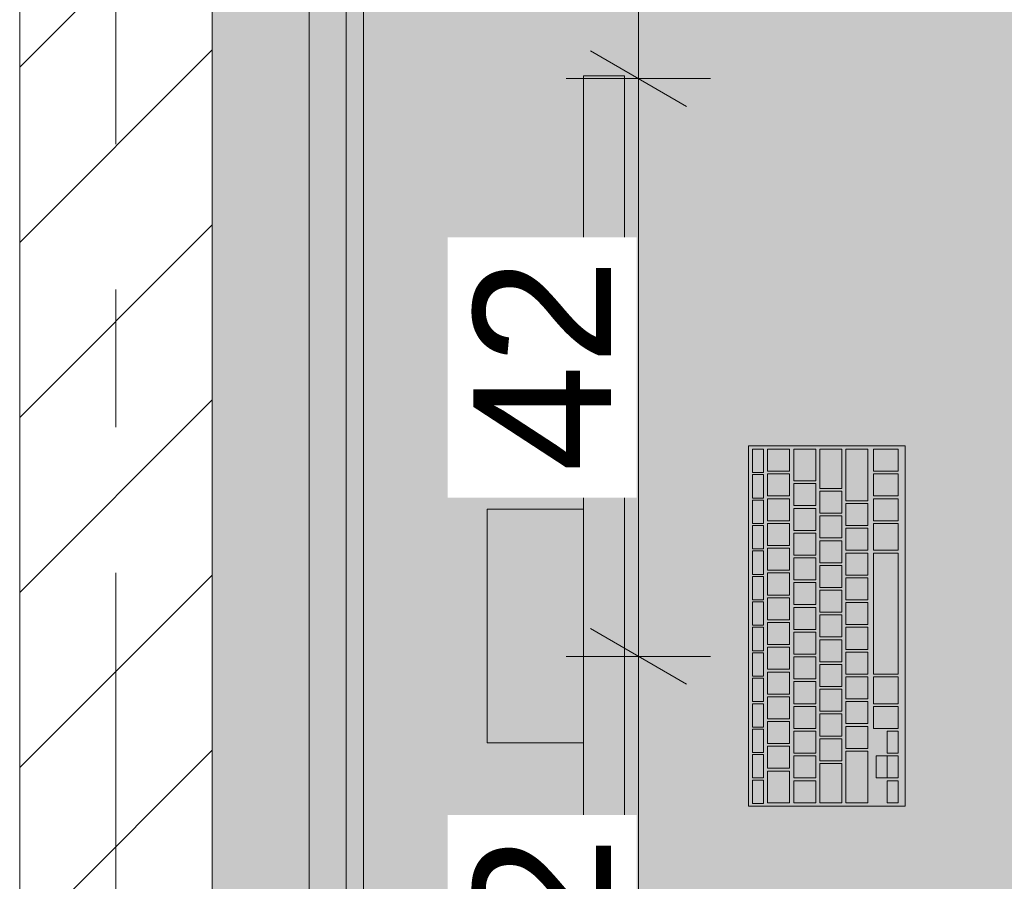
# Model space of a CAD drawing. Header units: metres. Extents: x -3.6 to 85.2, y -11 to 16.8.
# Tile 451 of 508: x 54.46 to 55.176, y 1.556 to 2.183. Entities that reach past the tile are written whole.
import ezdxf

# ---------------------------------------------------------------- set-up
doc = ezdxf.new("R2010")
doc.units = ezdxf.units.M
doc.header["$MEASUREMENT"] = 0
for name, pattern in [('Achse', [0.2, 0.1, -0.05, 0, -0.05]), ('Strichlinie doppelt', [0.546806, 0.264583, -0.105833, 0.070556, -0.105833]), ('Wipeout_Contour', [1, 0, -1])]:
    doc.linetypes.add(name, pattern=pattern)
for name, color, linetype in [('154 - Bemaßung_ Beschriftung.Ausbau - Deckenspiegel', 7, 'Continuous'), ('451 - Universal.Achsen Raster', 7, 'Continuous'), ('605 - Struktur.Wand Innen', 7, 'Continuous'), ('701 - Einrichtung.Möbel', 7, 'Continuous'), ('Neubau_651 - Abdeckung.Decke abgehängt_ bekleidet', 7, 'Continuous'), ('Neubau_653 - Abdeckung.TB Verkofferung', 7, 'Continuous')]:
    doc.layers.add(name, color=color, linetype=linetype)
doc.styles.add('ERSTELLTER_STIL_2', font='txt')
doc.dimstyles.new('ERSTELLTER_STIL__4', dxfattribs={"dimtxt": 0.1, "dimasz": 0.0532, "dimexe": 0.18, "dimexo": 0.0625, "dimgap": 0, "dimtad": 1, "dimzin": 0, "dimdsep": 46, "dimtxsty": 'ERSTELLTER_STIL_2', "dimblk": 'ARROWHEAD_2', "dimblk1": 'ARROWHEAD_2', "dimblk2": 'ARROWHEAD_2', "dimcen": 0.09, "dimse1": 1, "dimse2": 1, "dimclrd": 7, "dimclre": 7, "dimclrt": 7, "dimazin": 0, "dimtfac": 1, "dimtdec": 4, "dimtmove": 0, "dimatfit": 3, "dimfxl": 1, "dimtolj": 1, "dimtzin": 0, "dimarcsym": 0})

# ---------------------------------------------------------------- blocks, each defined once
blk = doc.blocks.new('*D387')
at = {"layer": '154 - Bemaßung_ Beschriftung.Ausbau - Deckenspiegel', "color": 7, "linetype": 'Continuous', "lineweight": 5}
for p, q in [((54.87499, 1.74021), (54.94499, 1.69979)), ((54.96249, 1.72), (54.85749, 1.72)), ((54.90999, 1.3), (54.90999, 1.72)), ((54.87499, 1.32021), (54.94499, 1.27979)), ((54.96249, 1.3), (54.85749, 1.3))]:
    blk.add_line(p, q, dxfattribs=at)
at = {"color": 254, "linetype": 'Wipeout_Contour', "lineweight": 0, "ltscale": 219.452372}
blk.add_wipeout([(54.90874, 1.41536), (54.90874, 1.60464), (54.77124, 1.60464), (54.77124, 1.41536)], dxfattribs=at).dxf.layer = '154 - Bemaßung_ Beschriftung.Ausbau - Deckenspiegel'
at = {"layer": '154 - Bemaßung_ Beschriftung.Ausbau - Deckenspiegel', "color": 7, "lineweight": 5, "insert": (54.88999, 1.43411), "char_height": 0.1, "attachment_point": 7, "rotation": 90, "style": 'ERSTELLTER_STIL_2'}
blk.add_mtext('\\A1;{\\pql;\\fArial|b0|i0|c0|p38;42}', dxfattribs=at)
blk = doc.blocks.new('ARROWHEAD_2')
at = {"color": 0, "linetype": 'Continuous', "lineweight": 0}
for p, q in [((-0.378, -0.655), (0.378, 0.655)), ((0, 0), (-1, 0))]:
    blk.add_line(p, q, dxfattribs=at)
blk = doc.blocks.new('*D388')
at = {"layer": '154 - Bemaßung_ Beschriftung.Ausbau - Deckenspiegel', "color": 7, "linetype": 'Continuous', "lineweight": 5}
for p, q in [((54.87499, 2.16021), (54.94499, 2.11979)), ((54.96249, 2.14), (54.85749, 2.14)), ((54.90999, 1.72), (54.90999, 2.14)), ((54.87499, 1.74021), (54.94499, 1.69979)), ((54.96249, 1.72), (54.85749, 1.72))]:
    blk.add_line(p, q, dxfattribs=at)
at = {"color": 254, "linetype": 'Wipeout_Contour', "lineweight": 0, "ltscale": 219.504989}
blk.add_wipeout([(54.90874, 1.83536), (54.90874, 2.02464), (54.77124, 2.02464), (54.77124, 1.83536)], dxfattribs=at).dxf.layer = '154 - Bemaßung_ Beschriftung.Ausbau - Deckenspiegel'
at = {"layer": '154 - Bemaßung_ Beschriftung.Ausbau - Deckenspiegel', "color": 7, "lineweight": 5, "insert": (54.88999, 1.85411), "char_height": 0.1, "attachment_point": 7, "rotation": 90, "style": 'ERSTELLTER_STIL_2'}
blk.add_mtext('\\A1;{\\pql;\\fArial|b0|i0|c0|p38;42}', dxfattribs=at)
blk = doc.blocks.new('*D389')
at = {"layer": '154 - Bemaßung_ Beschriftung.Ausbau - Deckenspiegel', "color": 7, "linetype": 'Continuous', "lineweight": 5}
for p, q in [((54.87499, 2.58021), (54.94499, 2.53979)), ((54.96249, 2.56), (54.85749, 2.56)), ((54.90999, 2.14), (54.90999, 2.56)), ((54.87499, 2.16021), (54.94499, 2.11979)), ((54.96249, 2.14), (54.85749, 2.14))]:
    blk.add_line(p, q, dxfattribs=at)
at = {"color": 254, "linetype": 'Wipeout_Contour', "lineweight": 0, "ltscale": 219.570449}
blk.add_wipeout([(54.90874, 2.25536), (54.90874, 2.44464), (54.77124, 2.44464), (54.77124, 2.25536)], dxfattribs=at).dxf.layer = '154 - Bemaßung_ Beschriftung.Ausbau - Deckenspiegel'
at = {"layer": '154 - Bemaßung_ Beschriftung.Ausbau - Deckenspiegel', "color": 7, "lineweight": 5, "insert": (54.88999, 2.27411), "char_height": 0.1, "attachment_point": 7, "rotation": 90, "style": 'ERSTELLTER_STIL_2'}
blk.add_mtext('\\A1;{\\pql;\\fArial|b0|i0|c0|p38;42}', dxfattribs=at)

msp = doc.modelspace()

# ---------------------------------------------------------------- hatches: boundary and pattern name
at = {"layer": '701 - Einrichtung.Möbel', "linetype": 'Continuous', "lineweight": 0, "true_color": 0x3a3a3a}
for points in [[(54.59999, 3.00998), (54.59999, 1.00998), (55.39999, 1.00998), (55.39999, 2.20998), (56.79999, 2.20998), (56.79999, 3.00998)], [(54.8999, 2.14212), (54.8699, 2.14212), (54.8699, 1.34212), (54.8999, 1.34212)], [(55.1039, 1.87312), (54.9899, 1.87312), (54.9899, 1.61112), (55.1039, 1.61112)], [(55.0009, 1.86212), (55.0009, 1.87042), (55.0007, 1.87062), (54.9931, 1.87062), (54.9929, 1.87042), (54.9929, 1.85382), (54.9931, 1.85362), (55.0007, 1.85362), (55.0009, 1.85382)], [(55.0199, 1.86262), (55.0199, 1.87042), (55.0197, 1.87062), (55.0041, 1.87062), (55.0039, 1.87042), (55.0039, 1.85482), (55.0041, 1.85462), (55.0197, 1.85462), (55.0199, 1.85482)], [(55.0389, 1.85912), (55.0389, 1.87042), (55.0387, 1.87062), (55.0231, 1.87062), (55.0229, 1.87042), (55.0229, 1.84782), (55.0231, 1.84762), (55.0387, 1.84762), (55.0389, 1.84782)], [(55.0579, 1.85637), (55.0579, 1.87042), (55.0577, 1.87062), (55.0421, 1.87062), (55.0419, 1.87042), (55.0419, 1.84232), (55.0421, 1.84212), (55.0577, 1.84212), (55.0579, 1.84232)], [(55.0769, 1.85187), (55.0769, 1.87042), (55.0767, 1.87062), (55.0611, 1.87062), (55.0609, 1.87042), (55.0609, 1.83332), (55.0611, 1.83312), (55.0767, 1.83312), (55.0769, 1.83332)], [(55.0989, 1.86262), (55.0989, 1.87042), (55.0987, 1.87062), (55.0811, 1.87062), (55.0809, 1.87042), (55.0809, 1.85482), (55.0811, 1.85462), (55.0987, 1.85462), (55.0989, 1.85482)], [(55.0009, 1.84362), (55.0009, 1.85192), (55.0007, 1.85212), (54.9931, 1.85212), (54.9929, 1.85192), (54.9929, 1.83532), (54.9931, 1.83512), (55.0007, 1.83512), (55.0009, 1.83532)], [(55.0199, 1.84462), (55.0199, 1.85242), (55.0197, 1.85262), (55.0041, 1.85262), (55.0039, 1.85242), (55.0039, 1.83682), (55.0041, 1.83662), (55.0197, 1.83662), (55.0199, 1.83682)], [(55.0989, 1.84462), (55.0989, 1.85242), (55.0987, 1.85262), (55.0811, 1.85262), (55.0809, 1.85242), (55.0809, 1.83682), (55.0811, 1.83662), (55.0987, 1.83662), (55.0989, 1.83682)], [(55.0389, 1.83762), (55.0389, 1.84542), (55.0387, 1.84562), (55.0231, 1.84562), (55.0229, 1.84542), (55.0229, 1.82982), (55.0231, 1.82962), (55.0387, 1.82962), (55.0389, 1.82982)], [(55.0009, 1.82512), (55.0009, 1.83342), (55.0007, 1.83362), (54.9931, 1.83362), (54.9929, 1.83342), (54.9929, 1.81682), (54.9931, 1.81662), (55.0007, 1.81662), (55.0009, 1.81682)], [(55.0199, 1.82662), (55.0199, 1.83442), (55.0197, 1.83462), (55.0041, 1.83462), (55.0039, 1.83442), (55.0039, 1.81882), (55.0041, 1.81862), (55.0197, 1.81862), (55.0199, 1.81882)], [(55.0579, 1.83212), (55.0579, 1.83992), (55.0577, 1.84012), (55.0421, 1.84012), (55.0419, 1.83992), (55.0419, 1.82432), (55.0421, 1.82412), (55.0577, 1.82412), (55.0579, 1.82432)], [(55.0989, 1.82662), (55.0989, 1.83442), (55.0987, 1.83462), (55.0811, 1.83462), (55.0809, 1.83442), (55.0809, 1.81882), (55.0811, 1.81862), (55.0987, 1.81862), (55.0989, 1.81882)], [(54.8699, 1.65712), (54.8699, 1.82712), (54.7999, 1.82712), (54.7999, 1.65712)], [(55.0389, 1.81962), (55.0389, 1.82742), (55.0387, 1.82762), (55.0231, 1.82762), (55.0229, 1.82742), (55.0229, 1.81182), (55.0231, 1.81162), (55.0387, 1.81162), (55.0389, 1.81182)], [(55.0769, 1.82312), (55.0769, 1.83092), (55.0767, 1.83112), (55.0611, 1.83112), (55.0609, 1.83092), (55.0609, 1.81532), (55.0611, 1.81512), (55.0767, 1.81512), (55.0769, 1.81532)], [(55.0579, 1.81412), (55.0579, 1.82192), (55.0577, 1.82212), (55.0421, 1.82212), (55.0419, 1.82192), (55.0419, 1.80632), (55.0421, 1.80612), (55.0577, 1.80612), (55.0579, 1.80632)], [(55.0009, 1.80662), (55.0009, 1.81492), (55.0007, 1.81512), (54.9931, 1.81512), (54.9929, 1.81492), (54.9929, 1.79832), (54.9931, 1.79812), (55.0007, 1.79812), (55.0009, 1.79832)], [(55.0199, 1.80862), (55.0199, 1.81642), (55.0197, 1.81662), (55.0041, 1.81662), (55.0039, 1.81642), (55.0039, 1.80082), (55.0041, 1.80062), (55.0197, 1.80062), (55.0199, 1.80082)], [(55.0769, 1.80512), (55.0769, 1.81292), (55.0767, 1.81312), (55.0611, 1.81312), (55.0609, 1.81292), (55.0609, 1.79732), (55.0611, 1.79712), (55.0767, 1.79712), (55.0769, 1.79732)], [(55.0989, 1.80687), (55.0989, 1.81642), (55.0987, 1.81662), (55.0811, 1.81662), (55.0809, 1.81642), (55.0809, 1.79732), (55.0811, 1.79712), (55.0987, 1.79712), (55.0989, 1.79732)], [(55.0389, 1.80162), (55.0389, 1.80942), (55.0387, 1.80962), (55.0231, 1.80962), (55.0229, 1.80942), (55.0229, 1.79382), (55.0231, 1.79362), (55.0387, 1.79362), (55.0389, 1.79382)], [(55.0199, 1.79062), (55.0199, 1.79842), (55.0197, 1.79862), (55.0041, 1.79862), (55.0039, 1.79842), (55.0039, 1.78282), (55.0041, 1.78262), (55.0197, 1.78262), (55.0199, 1.78282)], [(55.0579, 1.79612), (55.0579, 1.80392), (55.0577, 1.80412), (55.0421, 1.80412), (55.0419, 1.80392), (55.0419, 1.78832), (55.0421, 1.78812), (55.0577, 1.78812), (55.0579, 1.78832)], [(55.0009, 1.78812), (55.0009, 1.79642), (55.0007, 1.79662), (54.9931, 1.79662), (54.9929, 1.79642), (54.9929, 1.77982), (54.9931, 1.77962), (55.0007, 1.77962), (55.0009, 1.77982)], [(55.0389, 1.78362), (55.0389, 1.79142), (55.0387, 1.79162), (55.0231, 1.79162), (55.0229, 1.79142), (55.0229, 1.77582), (55.0231, 1.77562), (55.0387, 1.77562), (55.0389, 1.77582)], [(55.0769, 1.78712), (55.0769, 1.79492), (55.0767, 1.79512), (55.0611, 1.79512), (55.0609, 1.79492), (55.0609, 1.77932), (55.0611, 1.77912), (55.0767, 1.77912), (55.0769, 1.77932)], [(55.0989, 1.75112), (55.0989, 1.79492), (55.0987, 1.79512), (55.0811, 1.79512), (55.0809, 1.79492), (55.0809, 1.70732), (55.0811, 1.70712), (55.0987, 1.70712), (55.0989, 1.70732)], [(55.0579, 1.77812), (55.0579, 1.78592), (55.0577, 1.78612), (55.0421, 1.78612), (55.0419, 1.78592), (55.0419, 1.77032), (55.0421, 1.77012), (55.0577, 1.77012), (55.0579, 1.77032)], [(55.0009, 1.76962), (55.0009, 1.77792), (55.0007, 1.77812), (54.9931, 1.77812), (54.9929, 1.77792), (54.9929, 1.76132), (54.9931, 1.76112), (55.0007, 1.76112), (55.0009, 1.76132)], [(55.0199, 1.77262), (55.0199, 1.78042), (55.0197, 1.78062), (55.0041, 1.78062), (55.0039, 1.78042), (55.0039, 1.76482), (55.0041, 1.76462), (55.0197, 1.76462), (55.0199, 1.76482)], [(55.0769, 1.76912), (55.0769, 1.77692), (55.0767, 1.77712), (55.0611, 1.77712), (55.0609, 1.77692), (55.0609, 1.76132), (55.0611, 1.76112), (55.0767, 1.76112), (55.0769, 1.76132)], [(55.0389, 1.76562), (55.0389, 1.77342), (55.0387, 1.77362), (55.0231, 1.77362), (55.0229, 1.77342), (55.0229, 1.75782), (55.0231, 1.75762), (55.0387, 1.75762), (55.0389, 1.75782)], [(55.0199, 1.75462), (55.0199, 1.76242), (55.0197, 1.76262), (55.0041, 1.76262), (55.0039, 1.76242), (55.0039, 1.74682), (55.0041, 1.74662), (55.0197, 1.74662), (55.0199, 1.74682)], [(55.0579, 1.76012), (55.0579, 1.76792), (55.0577, 1.76812), (55.0421, 1.76812), (55.0419, 1.76792), (55.0419, 1.75232), (55.0421, 1.75212), (55.0577, 1.75212), (55.0579, 1.75232)], [(55.0009, 1.75112), (55.0009, 1.75942), (55.0007, 1.75962), (54.9931, 1.75962), (54.9929, 1.75942), (54.9929, 1.74282), (54.9931, 1.74262), (55.0007, 1.74262), (55.0009, 1.74282)], [(55.0389, 1.74762), (55.0389, 1.75542), (55.0387, 1.75562), (55.0231, 1.75562), (55.0229, 1.75542), (55.0229, 1.73982), (55.0231, 1.73962), (55.0387, 1.73962), (55.0389, 1.73982)], [(55.0769, 1.75112), (55.0769, 1.75892), (55.0767, 1.75912), (55.0611, 1.75912), (55.0609, 1.75892), (55.0609, 1.74332), (55.0611, 1.74312), (55.0767, 1.74312), (55.0769, 1.74332)], [(55.0579, 1.74212), (55.0579, 1.74992), (55.0577, 1.75012), (55.0421, 1.75012), (55.0419, 1.74992), (55.0419, 1.73432), (55.0421, 1.73412), (55.0577, 1.73412), (55.0579, 1.73432)], [(55.0009, 1.73262), (55.0009, 1.74092), (55.0007, 1.74112), (54.9931, 1.74112), (54.9929, 1.74092), (54.9929, 1.72432), (54.9931, 1.72412), (55.0007, 1.72412), (55.0009, 1.72432)], [(55.0199, 1.73662), (55.0199, 1.74442), (55.0197, 1.74462), (55.0041, 1.74462), (55.0039, 1.74442), (55.0039, 1.72882), (55.0041, 1.72862), (55.0197, 1.72862), (55.0199, 1.72882)], [(55.0769, 1.73312), (55.0769, 1.74092), (55.0767, 1.74112), (55.0611, 1.74112), (55.0609, 1.74092), (55.0609, 1.72532), (55.0611, 1.72512), (55.0767, 1.72512), (55.0769, 1.72532)], [(55.0389, 1.72962), (55.0389, 1.73742), (55.0387, 1.73762), (55.0231, 1.73762), (55.0229, 1.73742), (55.0229, 1.72182), (55.0231, 1.72162), (55.0387, 1.72162), (55.0389, 1.72182)], [(55.0199, 1.71862), (55.0199, 1.72642), (55.0197, 1.72662), (55.0041, 1.72662), (55.0039, 1.72642), (55.0039, 1.71082), (55.0041, 1.71062), (55.0197, 1.71062), (55.0199, 1.71082)], [(55.0579, 1.72412), (55.0579, 1.73192), (55.0577, 1.73212), (55.0421, 1.73212), (55.0419, 1.73192), (55.0419, 1.71632), (55.0421, 1.71612), (55.0577, 1.71612), (55.0579, 1.71632)], [(55.0009, 1.71412), (55.0009, 1.72242), (55.0007, 1.72262), (54.9931, 1.72262), (54.9929, 1.72242), (54.9929, 1.70582), (54.9931, 1.70562), (55.0007, 1.70562), (55.0009, 1.70582)], [(55.0389, 1.71162), (55.0389, 1.71942), (55.0387, 1.71962), (55.0231, 1.71962), (55.0229, 1.71942), (55.0229, 1.70382), (55.0231, 1.70362), (55.0387, 1.70362), (55.0389, 1.70382)], [(55.0769, 1.71512), (55.0769, 1.72292), (55.0767, 1.72312), (55.0611, 1.72312), (55.0609, 1.72292), (55.0609, 1.70732), (55.0611, 1.70712), (55.0767, 1.70712), (55.0769, 1.70732)], [(55.0579, 1.70612), (55.0579, 1.71392), (55.0577, 1.71412), (55.0421, 1.71412), (55.0419, 1.71392), (55.0419, 1.69832), (55.0421, 1.69812), (55.0577, 1.69812), (55.0579, 1.69832)], [(55.0199, 1.70062), (55.0199, 1.70842), (55.0197, 1.70862), (55.0041, 1.70862), (55.0039, 1.70842), (55.0039, 1.69282), (55.0041, 1.69262), (55.0197, 1.69262), (55.0199, 1.69282)], [(55.0769, 1.69712), (55.0769, 1.70492), (55.0767, 1.70512), (55.0611, 1.70512), (55.0609, 1.70492), (55.0609, 1.68932), (55.0611, 1.68912), (55.0767, 1.68912), (55.0769, 1.68932)], [(55.0989, 1.69537), (55.0989, 1.70492), (55.0987, 1.70512), (55.0811, 1.70512), (55.0809, 1.70492), (55.0809, 1.68582), (55.0811, 1.68562), (55.0987, 1.68562), (55.0989, 1.68582)], [(55.0009, 1.69562), (55.0009, 1.70392), (55.0007, 1.70412), (54.9931, 1.70412), (54.9929, 1.70392), (54.9929, 1.68732), (54.9931, 1.68712), (55.0007, 1.68712), (55.0009, 1.68732)], [(55.0389, 1.69362), (55.0389, 1.70142), (55.0387, 1.70162), (55.0231, 1.70162), (55.0229, 1.70142), (55.0229, 1.68582), (55.0231, 1.68562), (55.0387, 1.68562), (55.0389, 1.68582)], [(55.0199, 1.68262), (55.0199, 1.69042), (55.0197, 1.69062), (55.0041, 1.69062), (55.0039, 1.69042), (55.0039, 1.67482), (55.0041, 1.67462), (55.0197, 1.67462), (55.0199, 1.67482)], [(55.0579, 1.68812), (55.0579, 1.69592), (55.0577, 1.69612), (55.0421, 1.69612), (55.0419, 1.69592), (55.0419, 1.68032), (55.0421, 1.68012), (55.0577, 1.68012), (55.0579, 1.68032)], [(55.0009, 1.67712), (55.0009, 1.68542), (55.0007, 1.68562), (54.9931, 1.68562), (54.9929, 1.68542), (54.9929, 1.66882), (54.9931, 1.66862), (55.0007, 1.66862), (55.0009, 1.66882)], [(55.0389, 1.67562), (55.0389, 1.68342), (55.0387, 1.68362), (55.0231, 1.68362), (55.0229, 1.68342), (55.0229, 1.66782), (55.0231, 1.66762), (55.0387, 1.66762), (55.0389, 1.66782)], [(55.0769, 1.67912), (55.0769, 1.68692), (55.0767, 1.68712), (55.0611, 1.68712), (55.0609, 1.68692), (55.0609, 1.67132), (55.0611, 1.67112), (55.0767, 1.67112), (55.0769, 1.67132)], [(55.0989, 1.67562), (55.0989, 1.68342), (55.0987, 1.68362), (55.0811, 1.68362), (55.0809, 1.68342), (55.0809, 1.66782), (55.0811, 1.66762), (55.0987, 1.66762), (55.0989, 1.66782)], [(55.0579, 1.67012), (55.0579, 1.67792), (55.0577, 1.67812), (55.0421, 1.67812), (55.0419, 1.67792), (55.0419, 1.66232), (55.0421, 1.66212), (55.0577, 1.66212), (55.0579, 1.66232)], [(55.0199, 1.66462), (55.0199, 1.67242), (55.0197, 1.67262), (55.0041, 1.67262), (55.0039, 1.67242), (55.0039, 1.65682), (55.0041, 1.65662), (55.0197, 1.65662), (55.0199, 1.65682)], [(55.0769, 1.66112), (55.0769, 1.66892), (55.0767, 1.66912), (55.0611, 1.66912), (55.0609, 1.66892), (55.0609, 1.65332), (55.0611, 1.65312), (55.0767, 1.65312), (55.0769, 1.65332)], [(55.0009, 1.65862), (55.0009, 1.66692), (55.0007, 1.66712), (54.9931, 1.66712), (54.9929, 1.66692), (54.9929, 1.65032), (54.9931, 1.65012), (55.0007, 1.65012), (55.0009, 1.65032)], [(55.0389, 1.65762), (55.0389, 1.66542), (55.0387, 1.66562), (55.0231, 1.66562), (55.0229, 1.66542), (55.0229, 1.64982), (55.0231, 1.64962), (55.0387, 1.64962), (55.0389, 1.64982)], [(55.0989, 1.65762), (55.0989, 1.66542), (55.0987, 1.66562), (55.0911, 1.66562), (55.0909, 1.66542), (55.0909, 1.64982), (55.0911, 1.64962), (55.0987, 1.64962), (55.0989, 1.64982)], [(55.0199, 1.64662), (55.0199, 1.65442), (55.0197, 1.65462), (55.0041, 1.65462), (55.0039, 1.65442), (55.0039, 1.63882), (55.0041, 1.63862), (55.0197, 1.63862), (55.0199, 1.63882)], [(55.0579, 1.65212), (55.0579, 1.65992), (55.0577, 1.66012), (55.0421, 1.66012), (55.0419, 1.65992), (55.0419, 1.64432), (55.0421, 1.64412), (55.0577, 1.64412), (55.0579, 1.64432)], [(55.0009, 1.64012), (55.0009, 1.64842), (55.0007, 1.64862), (54.9931, 1.64862), (54.9929, 1.64842), (54.9929, 1.63182), (54.9931, 1.63162), (55.0007, 1.63162), (55.0009, 1.63182)], [(55.0389, 1.63962), (55.0389, 1.64742), (55.0387, 1.64762), (55.0231, 1.64762), (55.0229, 1.64742), (55.0229, 1.63182), (55.0231, 1.63162), (55.0387, 1.63162), (55.0389, 1.63182)], [(55.0769, 1.63237), (55.0769, 1.65092), (55.0767, 1.65112), (55.0611, 1.65112), (55.0609, 1.65092), (55.0609, 1.61382), (55.0611, 1.61362), (55.0767, 1.61362), (55.0769, 1.61382)], [(55.0909, 1.63962), (55.0909, 1.64742), (55.0907, 1.64762), (55.0831, 1.64762), (55.0829, 1.64742), (55.0829, 1.63182), (55.0831, 1.63162), (55.0907, 1.63162), (55.0909, 1.63182)], [(55.0989, 1.63962), (55.0989, 1.64742), (55.0987, 1.64762), (55.0911, 1.64762), (55.0909, 1.64742), (55.0909, 1.63182), (55.0911, 1.63162), (55.0987, 1.63162), (55.0989, 1.63182)], [(55.0579, 1.62787), (55.0579, 1.64192), (55.0577, 1.64212), (55.0421, 1.64212), (55.0419, 1.64192), (55.0419, 1.61382), (55.0421, 1.61362), (55.0577, 1.61362), (55.0579, 1.61382)], [(55.0199, 1.62512), (55.0199, 1.63642), (55.0197, 1.63662), (55.0041, 1.63662), (55.0039, 1.63642), (55.0039, 1.61382), (55.0041, 1.61362), (55.0197, 1.61362), (55.0199, 1.61382)], [(55.0009, 1.62162), (55.0009, 1.62992), (55.0007, 1.63012), (54.9931, 1.63012), (54.9929, 1.62992), (54.9929, 1.61332), (54.9931, 1.61312), (55.0007, 1.61312), (55.0009, 1.61332)], [(55.0389, 1.62162), (55.0389, 1.62942), (55.0387, 1.62962), (55.0231, 1.62962), (55.0229, 1.62942), (55.0229, 1.61382), (55.0231, 1.61362), (55.0387, 1.61362), (55.0389, 1.61382)], [(55.0989, 1.62162), (55.0989, 1.62942), (55.0987, 1.62962), (55.0911, 1.62962), (55.0909, 1.62942), (55.0909, 1.61382), (55.0911, 1.61362), (55.0987, 1.61362), (55.0989, 1.61382)]]:
    msp.add_hatch(color=250, dxfattribs=at).paths.add_polyline_path(points)
at = {"layer": 'Neubau_653 - Abdeckung.TB Verkofferung', "linetype": 'Continuous', "lineweight": 0, "true_color": 0x000000}
h = msp.add_hatch(dxfattribs=at)
h.set_pattern_fill('Gips_0001', color=18, style=0, pattern_type=2)
h.set_pattern_definition([(45, (0, 0), (-0.01767767, 0.01767767), [0, -0.025])])
h.paths.add_polyline_path([(54.70999, 1.00998), (54.70999, 5.05048), (54.69749, 5.05048), (54.69749, 1.00998)])

# ---------------------------------------------------------------- linework, layer by layer
at = {"layer": '701 - Einrichtung.Möbel', "color": 7, "linetype": 'Continuous', "lineweight": 5, "true_color": 0xebebeb, "flags": 128}
for points in [[(54.59999, 3.00998), (54.59999, 1.00998), (55.39999, 1.00998), (55.39999, 2.20998), (56.79999, 2.20998), (56.79999, 3.00998)], [(54.8999, 2.14212), (54.8999, 1.34212), (54.8699, 1.34212), (54.8699, 2.14212)], [(55.1039, 1.87312), (55.1039, 1.61112), (54.9899, 1.61112), (54.9899, 1.87312)], [(55.0009, 1.86212), (55.0009, 1.85382), (55.0007, 1.85362), (54.9931, 1.85362), (54.9929, 1.85382), (54.9929, 1.87042), (54.9931, 1.87062), (55.0007, 1.87062), (55.0009, 1.87042)], [(55.0199, 1.86262), (55.0199, 1.85482), (55.0197, 1.85462), (55.0041, 1.85462), (55.0039, 1.85482), (55.0039, 1.87042), (55.0041, 1.87062), (55.0197, 1.87062), (55.0199, 1.87042)], [(55.0389, 1.85912), (55.0389, 1.84782), (55.0387, 1.84762), (55.0231, 1.84762), (55.0229, 1.84782), (55.0229, 1.87042), (55.0231, 1.87062), (55.0387, 1.87062), (55.0389, 1.87042)], [(55.0579, 1.85637), (55.0579, 1.84232), (55.0577, 1.84212), (55.0421, 1.84212), (55.0419, 1.84232), (55.0419, 1.87042), (55.0421, 1.87062), (55.0577, 1.87062), (55.0579, 1.87042)], [(55.0769, 1.85187), (55.0769, 1.83332), (55.0767, 1.83312), (55.0611, 1.83312), (55.0609, 1.83332), (55.0609, 1.87042), (55.0611, 1.87062), (55.0767, 1.87062), (55.0769, 1.87042)], [(55.0989, 1.86262), (55.0989, 1.85482), (55.0987, 1.85462), (55.0811, 1.85462), (55.0809, 1.85482), (55.0809, 1.87042), (55.0811, 1.87062), (55.0987, 1.87062), (55.0989, 1.87042)], [(55.0009, 1.84362), (55.0009, 1.83532), (55.0007, 1.83512), (54.9931, 1.83512), (54.9929, 1.83532), (54.9929, 1.85192), (54.9931, 1.85212), (55.0007, 1.85212), (55.0009, 1.85192)], [(55.0199, 1.84462), (55.0199, 1.83682), (55.0197, 1.83662), (55.0041, 1.83662), (55.0039, 1.83682), (55.0039, 1.85242), (55.0041, 1.85262), (55.0197, 1.85262), (55.0199, 1.85242)], [(55.0989, 1.84462), (55.0989, 1.83682), (55.0987, 1.83662), (55.0811, 1.83662), (55.0809, 1.83682), (55.0809, 1.85242), (55.0811, 1.85262), (55.0987, 1.85262), (55.0989, 1.85242)], [(55.0389, 1.83762), (55.0389, 1.82982), (55.0387, 1.82962), (55.0231, 1.82962), (55.0229, 1.82982), (55.0229, 1.84542), (55.0231, 1.84562), (55.0387, 1.84562), (55.0389, 1.84542)], [(55.0009, 1.82512), (55.0009, 1.81682), (55.0007, 1.81662), (54.9931, 1.81662), (54.9929, 1.81682), (54.9929, 1.83342), (54.9931, 1.83362), (55.0007, 1.83362), (55.0009, 1.83342)], [(55.0199, 1.82662), (55.0199, 1.81882), (55.0197, 1.81862), (55.0041, 1.81862), (55.0039, 1.81882), (55.0039, 1.83442), (55.0041, 1.83462), (55.0197, 1.83462), (55.0199, 1.83442)], [(55.0579, 1.83212), (55.0579, 1.82432), (55.0577, 1.82412), (55.0421, 1.82412), (55.0419, 1.82432), (55.0419, 1.83992), (55.0421, 1.84012), (55.0577, 1.84012), (55.0579, 1.83992)], [(55.0989, 1.82662), (55.0989, 1.81882), (55.0987, 1.81862), (55.0811, 1.81862), (55.0809, 1.81882), (55.0809, 1.83442), (55.0811, 1.83462), (55.0987, 1.83462), (55.0989, 1.83442)], [(54.8699, 1.65712), (54.7999, 1.65712), (54.7999, 1.82712), (54.8699, 1.82712)], [(55.0389, 1.81962), (55.0389, 1.81182), (55.0387, 1.81162), (55.0231, 1.81162), (55.0229, 1.81182), (55.0229, 1.82742), (55.0231, 1.82762), (55.0387, 1.82762), (55.0389, 1.82742)], [(55.0769, 1.82312), (55.0769, 1.81532), (55.0767, 1.81512), (55.0611, 1.81512), (55.0609, 1.81532), (55.0609, 1.83092), (55.0611, 1.83112), (55.0767, 1.83112), (55.0769, 1.83092)], [(55.0579, 1.81412), (55.0579, 1.80632), (55.0577, 1.80612), (55.0421, 1.80612), (55.0419, 1.80632), (55.0419, 1.82192), (55.0421, 1.82212), (55.0577, 1.82212), (55.0579, 1.82192)], [(55.0009, 1.80662), (55.0009, 1.79832), (55.0007, 1.79812), (54.9931, 1.79812), (54.9929, 1.79832), (54.9929, 1.81492), (54.9931, 1.81512), (55.0007, 1.81512), (55.0009, 1.81492)], [(55.0199, 1.80862), (55.0199, 1.80082), (55.0197, 1.80062), (55.0041, 1.80062), (55.0039, 1.80082), (55.0039, 1.81642), (55.0041, 1.81662), (55.0197, 1.81662), (55.0199, 1.81642)], [(55.0769, 1.80512), (55.0769, 1.79732), (55.0767, 1.79712), (55.0611, 1.79712), (55.0609, 1.79732), (55.0609, 1.81292), (55.0611, 1.81312), (55.0767, 1.81312), (55.0769, 1.81292)], [(55.0989, 1.80687), (55.0989, 1.79732), (55.0987, 1.79712), (55.0811, 1.79712), (55.0809, 1.79732), (55.0809, 1.81642), (55.0811, 1.81662), (55.0987, 1.81662), (55.0989, 1.81642)], [(55.0389, 1.80162), (55.0389, 1.79382), (55.0387, 1.79362), (55.0231, 1.79362), (55.0229, 1.79382), (55.0229, 1.80942), (55.0231, 1.80962), (55.0387, 1.80962), (55.0389, 1.80942)], [(55.0199, 1.79062), (55.0199, 1.78282), (55.0197, 1.78262), (55.0041, 1.78262), (55.0039, 1.78282), (55.0039, 1.79842), (55.0041, 1.79862), (55.0197, 1.79862), (55.0199, 1.79842)], [(55.0579, 1.79612), (55.0579, 1.78832), (55.0577, 1.78812), (55.0421, 1.78812), (55.0419, 1.78832), (55.0419, 1.80392), (55.0421, 1.80412), (55.0577, 1.80412), (55.0579, 1.80392)], [(55.0009, 1.78812), (55.0009, 1.77982), (55.0007, 1.77962), (54.9931, 1.77962), (54.9929, 1.77982), (54.9929, 1.79642), (54.9931, 1.79662), (55.0007, 1.79662), (55.0009, 1.79642)], [(55.0389, 1.78362), (55.0389, 1.77582), (55.0387, 1.77562), (55.0231, 1.77562), (55.0229, 1.77582), (55.0229, 1.79142), (55.0231, 1.79162), (55.0387, 1.79162), (55.0389, 1.79142)], [(55.0769, 1.78712), (55.0769, 1.77932), (55.0767, 1.77912), (55.0611, 1.77912), (55.0609, 1.77932), (55.0609, 1.79492), (55.0611, 1.79512), (55.0767, 1.79512), (55.0769, 1.79492)], [(55.0989, 1.75112), (55.0989, 1.70732), (55.0987, 1.70712), (55.0811, 1.70712), (55.0809, 1.70732), (55.0809, 1.79492), (55.0811, 1.79512), (55.0987, 1.79512), (55.0989, 1.79492)], [(55.0579, 1.77812), (55.0579, 1.77032), (55.0577, 1.77012), (55.0421, 1.77012), (55.0419, 1.77032), (55.0419, 1.78592), (55.0421, 1.78612), (55.0577, 1.78612), (55.0579, 1.78592)], [(55.0009, 1.76962), (55.0009, 1.76132), (55.0007, 1.76112), (54.9931, 1.76112), (54.9929, 1.76132), (54.9929, 1.77792), (54.9931, 1.77812), (55.0007, 1.77812), (55.0009, 1.77792)], [(55.0199, 1.77262), (55.0199, 1.76482), (55.0197, 1.76462), (55.0041, 1.76462), (55.0039, 1.76482), (55.0039, 1.78042), (55.0041, 1.78062), (55.0197, 1.78062), (55.0199, 1.78042)], [(55.0769, 1.76912), (55.0769, 1.76132), (55.0767, 1.76112), (55.0611, 1.76112), (55.0609, 1.76132), (55.0609, 1.77692), (55.0611, 1.77712), (55.0767, 1.77712), (55.0769, 1.77692)], [(55.0389, 1.76562), (55.0389, 1.75782), (55.0387, 1.75762), (55.0231, 1.75762), (55.0229, 1.75782), (55.0229, 1.77342), (55.0231, 1.77362), (55.0387, 1.77362), (55.0389, 1.77342)], [(55.0199, 1.75462), (55.0199, 1.74682), (55.0197, 1.74662), (55.0041, 1.74662), (55.0039, 1.74682), (55.0039, 1.76242), (55.0041, 1.76262), (55.0197, 1.76262), (55.0199, 1.76242)], [(55.0579, 1.76012), (55.0579, 1.75232), (55.0577, 1.75212), (55.0421, 1.75212), (55.0419, 1.75232), (55.0419, 1.76792), (55.0421, 1.76812), (55.0577, 1.76812), (55.0579, 1.76792)], [(55.0009, 1.75112), (55.0009, 1.74282), (55.0007, 1.74262), (54.9931, 1.74262), (54.9929, 1.74282), (54.9929, 1.75942), (54.9931, 1.75962), (55.0007, 1.75962), (55.0009, 1.75942)], [(55.0389, 1.74762), (55.0389, 1.73982), (55.0387, 1.73962), (55.0231, 1.73962), (55.0229, 1.73982), (55.0229, 1.75542), (55.0231, 1.75562), (55.0387, 1.75562), (55.0389, 1.75542)], [(55.0769, 1.75112), (55.0769, 1.74332), (55.0767, 1.74312), (55.0611, 1.74312), (55.0609, 1.74332), (55.0609, 1.75892), (55.0611, 1.75912), (55.0767, 1.75912), (55.0769, 1.75892)], [(55.0579, 1.74212), (55.0579, 1.73432), (55.0577, 1.73412), (55.0421, 1.73412), (55.0419, 1.73432), (55.0419, 1.74992), (55.0421, 1.75012), (55.0577, 1.75012), (55.0579, 1.74992)], [(55.0009, 1.73262), (55.0009, 1.72432), (55.0007, 1.72412), (54.9931, 1.72412), (54.9929, 1.72432), (54.9929, 1.74092), (54.9931, 1.74112), (55.0007, 1.74112), (55.0009, 1.74092)], [(55.0199, 1.73662), (55.0199, 1.72882), (55.0197, 1.72862), (55.0041, 1.72862), (55.0039, 1.72882), (55.0039, 1.74442), (55.0041, 1.74462), (55.0197, 1.74462), (55.0199, 1.74442)], [(55.0769, 1.73312), (55.0769, 1.72532), (55.0767, 1.72512), (55.0611, 1.72512), (55.0609, 1.72532), (55.0609, 1.74092), (55.0611, 1.74112), (55.0767, 1.74112), (55.0769, 1.74092)], [(55.0389, 1.72962), (55.0389, 1.72182), (55.0387, 1.72162), (55.0231, 1.72162), (55.0229, 1.72182), (55.0229, 1.73742), (55.0231, 1.73762), (55.0387, 1.73762), (55.0389, 1.73742)], [(55.0199, 1.71862), (55.0199, 1.71082), (55.0197, 1.71062), (55.0041, 1.71062), (55.0039, 1.71082), (55.0039, 1.72642), (55.0041, 1.72662), (55.0197, 1.72662), (55.0199, 1.72642)], [(55.0579, 1.72412), (55.0579, 1.71632), (55.0577, 1.71612), (55.0421, 1.71612), (55.0419, 1.71632), (55.0419, 1.73192), (55.0421, 1.73212), (55.0577, 1.73212), (55.0579, 1.73192)], [(55.0009, 1.71412), (55.0009, 1.70582), (55.0007, 1.70562), (54.9931, 1.70562), (54.9929, 1.70582), (54.9929, 1.72242), (54.9931, 1.72262), (55.0007, 1.72262), (55.0009, 1.72242)], [(55.0389, 1.71162), (55.0389, 1.70382), (55.0387, 1.70362), (55.0231, 1.70362), (55.0229, 1.70382), (55.0229, 1.71942), (55.0231, 1.71962), (55.0387, 1.71962), (55.0389, 1.71942)], [(55.0769, 1.71512), (55.0769, 1.70732), (55.0767, 1.70712), (55.0611, 1.70712), (55.0609, 1.70732), (55.0609, 1.72292), (55.0611, 1.72312), (55.0767, 1.72312), (55.0769, 1.72292)], [(55.0579, 1.70612), (55.0579, 1.69832), (55.0577, 1.69812), (55.0421, 1.69812), (55.0419, 1.69832), (55.0419, 1.71392), (55.0421, 1.71412), (55.0577, 1.71412), (55.0579, 1.71392)], [(55.0199, 1.70062), (55.0199, 1.69282), (55.0197, 1.69262), (55.0041, 1.69262), (55.0039, 1.69282), (55.0039, 1.70842), (55.0041, 1.70862), (55.0197, 1.70862), (55.0199, 1.70842)], [(55.0769, 1.69712), (55.0769, 1.68932), (55.0767, 1.68912), (55.0611, 1.68912), (55.0609, 1.68932), (55.0609, 1.70492), (55.0611, 1.70512), (55.0767, 1.70512), (55.0769, 1.70492)], [(55.0989, 1.69537), (55.0989, 1.68582), (55.0987, 1.68562), (55.0811, 1.68562), (55.0809, 1.68582), (55.0809, 1.70492), (55.0811, 1.70512), (55.0987, 1.70512), (55.0989, 1.70492)], [(55.0009, 1.69562), (55.0009, 1.68732), (55.0007, 1.68712), (54.9931, 1.68712), (54.9929, 1.68732), (54.9929, 1.70392), (54.9931, 1.70412), (55.0007, 1.70412), (55.0009, 1.70392)], [(55.0389, 1.69362), (55.0389, 1.68582), (55.0387, 1.68562), (55.0231, 1.68562), (55.0229, 1.68582), (55.0229, 1.70142), (55.0231, 1.70162), (55.0387, 1.70162), (55.0389, 1.70142)], [(55.0199, 1.68262), (55.0199, 1.67482), (55.0197, 1.67462), (55.0041, 1.67462), (55.0039, 1.67482), (55.0039, 1.69042), (55.0041, 1.69062), (55.0197, 1.69062), (55.0199, 1.69042)], [(55.0579, 1.68812), (55.0579, 1.68032), (55.0577, 1.68012), (55.0421, 1.68012), (55.0419, 1.68032), (55.0419, 1.69592), (55.0421, 1.69612), (55.0577, 1.69612), (55.0579, 1.69592)], [(55.0009, 1.67712), (55.0009, 1.66882), (55.0007, 1.66862), (54.9931, 1.66862), (54.9929, 1.66882), (54.9929, 1.68542), (54.9931, 1.68562), (55.0007, 1.68562), (55.0009, 1.68542)], [(55.0389, 1.67562), (55.0389, 1.66782), (55.0387, 1.66762), (55.0231, 1.66762), (55.0229, 1.66782), (55.0229, 1.68342), (55.0231, 1.68362), (55.0387, 1.68362), (55.0389, 1.68342)], [(55.0769, 1.67912), (55.0769, 1.67132), (55.0767, 1.67112), (55.0611, 1.67112), (55.0609, 1.67132), (55.0609, 1.68692), (55.0611, 1.68712), (55.0767, 1.68712), (55.0769, 1.68692)], [(55.0989, 1.67562), (55.0989, 1.66782), (55.0987, 1.66762), (55.0811, 1.66762), (55.0809, 1.66782), (55.0809, 1.68342), (55.0811, 1.68362), (55.0987, 1.68362), (55.0989, 1.68342)], [(55.0579, 1.67012), (55.0579, 1.66232), (55.0577, 1.66212), (55.0421, 1.66212), (55.0419, 1.66232), (55.0419, 1.67792), (55.0421, 1.67812), (55.0577, 1.67812), (55.0579, 1.67792)], [(55.0199, 1.66462), (55.0199, 1.65682), (55.0197, 1.65662), (55.0041, 1.65662), (55.0039, 1.65682), (55.0039, 1.67242), (55.0041, 1.67262), (55.0197, 1.67262), (55.0199, 1.67242)], [(55.0769, 1.66112), (55.0769, 1.65332), (55.0767, 1.65312), (55.0611, 1.65312), (55.0609, 1.65332), (55.0609, 1.66892), (55.0611, 1.66912), (55.0767, 1.66912), (55.0769, 1.66892)], [(55.0009, 1.65862), (55.0009, 1.65032), (55.0007, 1.65012), (54.9931, 1.65012), (54.9929, 1.65032), (54.9929, 1.66692), (54.9931, 1.66712), (55.0007, 1.66712), (55.0009, 1.66692)], [(55.0389, 1.65762), (55.0389, 1.64982), (55.0387, 1.64962), (55.0231, 1.64962), (55.0229, 1.64982), (55.0229, 1.66542), (55.0231, 1.66562), (55.0387, 1.66562), (55.0389, 1.66542)], [(55.0989, 1.65762), (55.0989, 1.64982), (55.0987, 1.64962), (55.0911, 1.64962), (55.0909, 1.64982), (55.0909, 1.66542), (55.0911, 1.66562), (55.0987, 1.66562), (55.0989, 1.66542)], [(55.0199, 1.64662), (55.0199, 1.63882), (55.0197, 1.63862), (55.0041, 1.63862), (55.0039, 1.63882), (55.0039, 1.65442), (55.0041, 1.65462), (55.0197, 1.65462), (55.0199, 1.65442)], [(55.0579, 1.65212), (55.0579, 1.64432), (55.0577, 1.64412), (55.0421, 1.64412), (55.0419, 1.64432), (55.0419, 1.65992), (55.0421, 1.66012), (55.0577, 1.66012), (55.0579, 1.65992)], [(55.0009, 1.64012), (55.0009, 1.63182), (55.0007, 1.63162), (54.9931, 1.63162), (54.9929, 1.63182), (54.9929, 1.64842), (54.9931, 1.64862), (55.0007, 1.64862), (55.0009, 1.64842)], [(55.0389, 1.63962), (55.0389, 1.63182), (55.0387, 1.63162), (55.0231, 1.63162), (55.0229, 1.63182), (55.0229, 1.64742), (55.0231, 1.64762), (55.0387, 1.64762), (55.0389, 1.64742)], [(55.0769, 1.63237), (55.0769, 1.61382), (55.0767, 1.61362), (55.0611, 1.61362), (55.0609, 1.61382), (55.0609, 1.65092), (55.0611, 1.65112), (55.0767, 1.65112), (55.0769, 1.65092)], [(55.0909, 1.63962), (55.0909, 1.63182), (55.0907, 1.63162), (55.0831, 1.63162), (55.0829, 1.63182), (55.0829, 1.64742), (55.0831, 1.64762), (55.0907, 1.64762), (55.0909, 1.64742)], [(55.0989, 1.63962), (55.0989, 1.63182), (55.0987, 1.63162), (55.0911, 1.63162), (55.0909, 1.63182), (55.0909, 1.64742), (55.0911, 1.64762), (55.0987, 1.64762), (55.0989, 1.64742)], [(55.0579, 1.62787), (55.0579, 1.61382), (55.0577, 1.61362), (55.0421, 1.61362), (55.0419, 1.61382), (55.0419, 1.64192), (55.0421, 1.64212), (55.0577, 1.64212), (55.0579, 1.64192)], [(55.0199, 1.62512), (55.0199, 1.61382), (55.0197, 1.61362), (55.0041, 1.61362), (55.0039, 1.61382), (55.0039, 1.63642), (55.0041, 1.63662), (55.0197, 1.63662), (55.0199, 1.63642)], [(55.0009, 1.62162), (55.0009, 1.61332), (55.0007, 1.61312), (54.9931, 1.61312), (54.9929, 1.61332), (54.9929, 1.62992), (54.9931, 1.63012), (55.0007, 1.63012), (55.0009, 1.62992)], [(55.0389, 1.62162), (55.0389, 1.61382), (55.0387, 1.61362), (55.0231, 1.61362), (55.0229, 1.61382), (55.0229, 1.62942), (55.0231, 1.62962), (55.0387, 1.62962), (55.0389, 1.62942)], [(55.0989, 1.62162), (55.0989, 1.61382), (55.0987, 1.61362), (55.0911, 1.61362), (55.0909, 1.61382), (55.0909, 1.62942), (55.0911, 1.62962), (55.0987, 1.62962), (55.0989, 1.62942)]]:
    msp.add_lwpolyline(points, close=True, dxfattribs=at)
at = {"layer": 'Neubau_653 - Abdeckung.TB Verkofferung', "color": 1, "linetype": 'Continuous', "lineweight": 5}
for p, q in [((54.67049, 5.05048), (54.67049, 1.00998)), ((54.69749, 5.05048), (54.69749, 1.00998)), ((54.70999, 5.05048), (54.70999, 1.00998))]:
    msp.add_line(p, q, dxfattribs=at)
at = {"layer": 'Neubau_653 - Abdeckung.TB Verkofferung', "color": 1, "linetype": 'Continuous', "lineweight": 9}
msp.add_line((54.70999, 1.00998), (54.70999, 5.05048), dxfattribs=at)

# ---------------------------------------------------------------- next in the draw order: wipeouts: each hides what was drawn before it
at = {"color": 254, "linetype": 'Wipeout_Contour', "lineweight": 0, "ltscale": 218.60964}
msp.add_wipeout([(54.59999, 5.09998), (54.45999, 5.09998), (54.45999, 0.69998), (54.59999, 0.69998)], dxfattribs=at).dxf.layer = '605 - Struktur.Wand Innen'

# ---------------------------------------------------------------- next in the draw order: hatches: boundary and pattern name
at = {"layer": '605 - Struktur.Wand Innen', "linetype": 'Continuous', "lineweight": 0, "true_color": 0x000000}
h = msp.add_hatch(dxfattribs=at)
h.set_pattern_fill('MW_Ziegel_0001', color=18, style=0, pattern_type=2)
h.set_pattern_definition([(45, (0, 0), (-0.06363961, 0.06363961), [])])
h.paths.add_polyline_path([(54.59999, 5.09998), (54.45999, 5.09998), (54.45999, 0.69998), (54.59999, 0.69998)])

# ---------------------------------------------------------------- next in the draw order: linework, layer by layer
at = {"layer": '605 - Struktur.Wand Innen', "color": 7, "linetype": 'Continuous', "lineweight": 18, "flags": 128}
for points in [[(54.45999, 5.09998), (54.45999, 0.69998)], [(54.59999, 0.69998), (54.59999, 5.09998)]]:
    msp.add_lwpolyline(points, dxfattribs=at)
at = {"layer": 'Neubau_651 - Abdeckung.Decke abgehängt_ bekleidet', "color": 1, "linetype": 'Achse', "lineweight": 35}
for p, q in [((51.88997, 2.14), (54.45999, 2.14)), ((51.88997, 1.72), (54.45999, 1.72))]:
    msp.add_line(p, q, dxfattribs=at)
at = {"layer": 'Neubau_653 - Abdeckung.TB Verkofferung', "color": 1, "linetype": 'Continuous', "lineweight": 9}
msp.add_line((54.59999, 1.00998), (54.59999, 5.05048), dxfattribs=at)

# ---------------------------------------------------------------- next in the draw order: dimensions: what is measured, and where the dimension line sits
at = {"layer": '154 - Bemaßung_ Beschriftung.Ausbau - Deckenspiegel', "color": 7, "linetype": 'Continuous', "lineweight": 5}
dim = msp.add_linear_dim(base=(54.90999, 1.72), p1=(54.45999, 1.3), p2=(54.45999, 1.72), angle=90, dimstyle='ERSTELLTER_STIL__4', dxfattribs=at)
dim.commit()
dim.dimension.update_dxf_attribs({"geometry": '*D387', "text_midpoint": (54.83999, 1.51035), "dimtype": 160, "text_rotation": 90})

# ---------------------------------------------------------------- next in the draw order: dimensions: what is measured, and where the dimension line sits
dim = msp.add_linear_dim(base=(54.90999, 2.14), p1=(54.45999, 1.72), p2=(54.45999, 2.14), angle=90, dimstyle='ERSTELLTER_STIL__4', dxfattribs=at)
dim.commit()
dim.dimension.update_dxf_attribs({"geometry": '*D388', "text_midpoint": (54.83999, 1.93035), "dimtype": 160, "text_rotation": 90})

# ---------------------------------------------------------------- next in the draw order: dimensions: what is measured, and where the dimension line sits
dim = msp.add_linear_dim(base=(54.90999, 2.56), p1=(54.45999, 2.14), p2=(54.45999, 2.56), angle=90, dimstyle='ERSTELLTER_STIL__4', dxfattribs=at)
dim.commit()
dim.dimension.update_dxf_attribs({"geometry": '*D389', "text_midpoint": (54.83999, 2.35035), "dimtype": 160, "text_rotation": 90})

# ---------------------------------------------------------------- next in the draw order: linework, layer by layer
at = {"layer": '451 - Universal.Achsen Raster', "color": 160, "linetype": 'Strichlinie doppelt', "lineweight": 9, "true_color": 0x3232ff}
msp.add_line((54.52999, -10.585), (54.52999, 16.355), dxfattribs=at)

doc.saveas('drawing.dxf')
